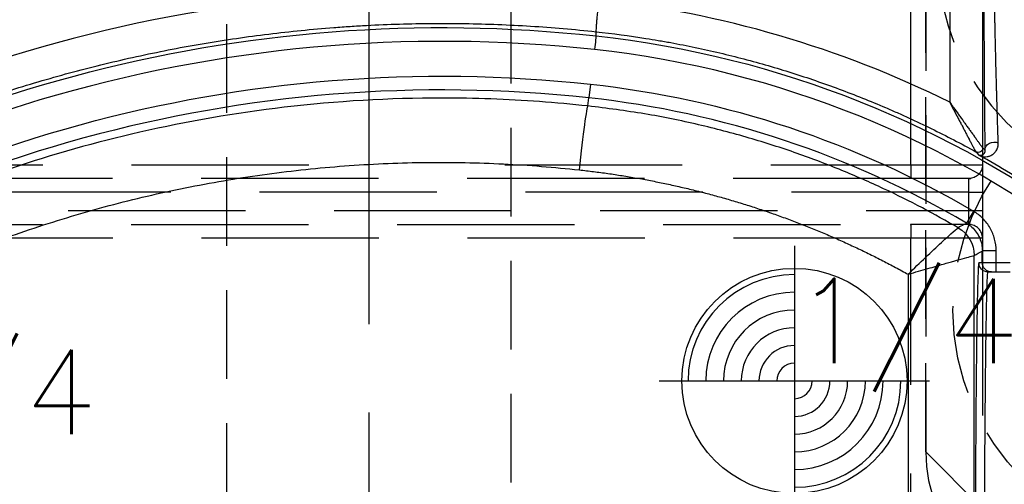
# Model space of a CAD drawing. Extents: x 2651 to 11825, y -3833 to 1075.
# Tile 317 of 656: x 4101 to 4129, y 471 to 484. Entities that reach past the tile are written whole.
import ezdxf

# ---------------------------------------------------------------- set-up
doc = ezdxf.new("R2010")
doc.units = 0
doc.header["$LTSCALE"] = 10
for name, pattern in [('CENTER', [2, 1.25, -0.25, 0.25, -0.25]), ('DASHED', [0.75, 0.5, -0.25]), ('HIDDEN', [0.375, 0.25, -0.125])]:
    doc.linetypes.add(name, pattern=pattern)
doc.layers.get('0').update_dxf_attribs({"linetype": 'CONTINUOUS'})
doc.layers.get('Defpoints').update_dxf_attribs({"linetype": 'CONTINUOUS'})
for name, color, linetype in [('1', 7, 'CONTINUOUS'), ('204', 7, 'CONTINUOUS'), ('COOL', 150, 'HIDDEN'), ('DIM', 3, 'CONTINUOUS'), ('LAYER_103', 7, 'CONTINUOUS'), ('PIN', 3, 'CONTINUOUS')]:
    doc.layers.add(name, color=color, linetype=linetype)
doc.styles.get("Standard").update_dxf_attribs({"font": 'romans.shx'})
doc.dimstyles.new('MM& INCH5', dxfattribs={"dimtxt": 5, "dimasz": 2.5, "dimexe": 1, "dimexo": 0.5, "dimtad": 0, "dimrnd": 1.38778e-17, "dimzin": 9, "dimdsep": 46, "dimtxsty": 'Standard', "dimblk": 'CLOSED', "dimcen": 0, "dimclrd": 3, "dimclre": 3, "dimclrt": 3, "dimazin": 2, "dimtfac": 0.75, "dimtofl": 0, "dimtmove": 0, "dimatfit": 3, "dimfxl": 0, "dimtolj": 1, "dimarcsym": 0})

# ---------------------------------------------------------------- blocks, each defined once
blk = doc.blocks.new('DSD')
at = {"layer": '1', "color": 6, "linetype": 'DASHED'}
for p, q in [((499.908, 511.092), (499.908, 526.896)), ((501.927, 526.896), (501.927, 511.092)), ((499.908, 511.092), (501.927, 511.092)), ((499.898, 510.703), (462.919, 510.703)), ((501.538, 510.703), (499.898, 510.703)), ((501.545, 510.315), (468.644, 510.315)), ((501.545, 509.797), (501.545, 510.315)), ((501.545, 510.315), (501.927, 510.315)), ((501.927, 510.315), (501.927, 509.797)), ((468.644, 509.797), (501.545, 509.797)), ((501.545, 509.797), (501.927, 509.797)), ((462.919, 509.408), (499.898, 509.408)), ((501.538, 509.408), (499.898, 509.408)), ((499.908, 459.883), (499.908, 509.019)), ((501.927, 509.019), (499.908, 509.019)), ((501.927, 509.019), (501.927, 460.933)), ((501.922, 508.326), (501.922, 508.663))]:
    blk.add_line(p, q, dxfattribs=at)
at = {"layer": '1', "color": 252, "linetype": 'Continuous'}
for p, q in [((501.935, 511.57), (501.935, 526.418)), ((501.004, 525.133), (501.004, 512.855)), ((490.87, 513.364), (490.828, 512.978)), ((490.803, 512.75), (490.828, 512.978)), ((501.675, 509.779), (501.477, 509.445)), ((501.923, 508.664), (501.923, 508.326)), ((502.312, 508.664), (501.923, 508.664)), ((502.312, 508.326), (502.312, 508.664)), ((501.692, 464.145), (501.692, 508.531)), ((501.923, 508.326), (501.825, 508.326)), ((502.312, 508.326), (501.923, 508.326)), ((502.711, 508.326), (502.312, 508.326)), ((502.312, 508.067), (502.312, 508.326)), ((499.831, 508.003), (499.831, 464.659))]:
    blk.add_line(p, q, dxfattribs=at)
at = {"layer": '1', "color": 7, "linetype": 'Continuous'}
for p, q in [((502.084, 508.067), (502.182, 508.067)), ((502.182, 508.067), (502.312, 508.067)), ((502.312, 508.067), (502.711, 508.067))]:
    blk.add_line(p, q, dxfattribs=at)
at = {"layer": '1', "color": 252, "linetype": 'Continuous', "extrusion": (0, 0, -1)}
for centre, radius, start, end in [((-486.693, 474.837), 40.124, 53.8028, 96.2068), ((-487.959, 486.516), 28.376, 96.2147, 157.8612), ((-486.693, 474.837), 38.753, 53.2604, 96.1879), ((-487.959, 486.516), 27.006, 96.1879, 120.5226)]:
    blk.add_arc(centre, radius, start, end, dxfattribs=at)
at = {"layer": '1', "color": 110, "linetype": 'Continuous'}
for centre, radius, start, end in [((486.693, 474.837), 39.735, 83.7932, 129.3821), ((487.959, 486.516), 27.988, 21.018, 83.7852)]:
    blk.add_arc(centre, radius, start, end, dxfattribs=at)
at = {"layer": '1', "color": 252, "linetype": 'Continuous'}
for centre, radius, start, end in [((486.693, 474.837), 38.365, 83.8121, 126.7396), ((487.959, 486.516), 26.617, 59.4774, 83.8121)]:
    blk.add_arc(centre, radius, start, end, dxfattribs=at)
at = {"layer": '1', "color": 7, "linetype": 'Continuous'}
blk.add_arc((487.959, 486.516), 28.454, 56.6874, 60.8315, dxfattribs=at)
at = {"layer": '1', "color": 6, "linetype": 'DASHED', "extrusion": (0, 0, -1)}
blk.add_arc((-501.538, 511.092), 0.389, 180, 270, dxfattribs=at)
at = {"layer": '1', "color": 6, "linetype": 'DASHED'}
blk.add_arc((501.538, 509.019), 0.389, 0, 90, dxfattribs=at)
at = {"layer": '1', "color": 252, "linetype": 'Continuous'}
for centre, major_axis, ratio, start_param, end_param in [((486.674, 474.837), (-41.149, 0), 1, 4.604494, 5.330589), ((464.37, 486.503), (-47.418, -0.042), 0.865972, 3.795115, 3.797219)]:
    blk.add_ellipse(centre, major_axis=major_axis, ratio=ratio, start_param=start_param, end_param=end_param, dxfattribs=at)
at = {"layer": '1', "color": 7, "linetype": 'Continuous'}
blk.add_ellipse((487.939, 486.516), major_axis=(-29.401, 0), ratio=1, start_param=4.251891, end_param=4.60449, dxfattribs=at)
at = {"layer": '1', "color": 252, "linetype": 'Continuous', "extrusion": (0, 0, -1)}
for centre, major_axis, ratio, start_param, end_param in [((490.608, 510.947), (0.196, 1.803), 0.026024, 4.709561, 6.274456), ((502.255, 511.501), (0.259, 0.004), 0.885838, 3.160401, 5.197109), ((501.805, 511.57), (-0.072, -0.108), 0.998651, 4.124129, 6.199042), ((501.805, 511.57), (0.0968, 0.0861), 0.999914, 0.727159, 2.802769), ((500.785, 508.531), (-0.452, 0.786), 0.999949, 1.049185, 2.092408), ((500.785, 508.531), (-0.106, -0.901), 0.999761, 3.551938, 4.595151), ((502.084, 508.326), (0, -0.259), 0.999962, 0, 1.570796), ((502.182, 508.326), (0, 0.259), 0.999962, 3.141593, 4.712389)]:
    blk.add_ellipse(centre, major_axis=major_axis, ratio=ratio, start_param=start_param, end_param=end_param, dxfattribs=at)
at = {"layer": '1', "color": 252, "linetype": 'Continuous'}
for points, knots in [([(501.961, 518.374), (501.961, 518.2), (501.961, 518.025), (501.961, 517.764), (501.961, 517.634), (501.962, 517.504), (501.962, 517.417), (501.962, 517.373), (501.962, 517.157), (501.962, 516.815), (501.963, 516.31), (501.965, 515.813), (501.966, 515.489), (501.967, 515.247), (501.967, 515.127), (501.967, 515.008), (501.968, 514.948), (501.968, 514.928), (501.968, 514.889), (501.969, 514.712), (501.97, 514.384), (501.973, 513.941), (501.974, 513.658), (501.976, 513.382), (501.977, 513.247), (501.978, 513.082), (501.978, 513.049), (501.979, 512.984), (501.979, 512.952), (501.98, 512.856), (501.981, 512.794), (501.982, 512.609), (501.984, 512.373), (501.987, 512.158), (501.989, 511.952), (501.99, 511.854), (501.993, 511.67), (501.994, 511.583), (501.996, 511.501)], [0, 0, 0, 0, 0.0625, 0.0625, 0.09375, 0.109375, 0.109375, 0.125, 0.125, 0.1875, 0.25, 0.3125, 0.375, 0.375, 0.40625, 0.421875, 0.421875, 0.429688, 0.429688, 0.4375, 0.5, 0.5625, 0.625, 0.625, 0.6875, 0.6875, 0.703125, 0.703125, 0.71875, 0.71875, 0.75, 0.75, 0.8125, 0.875, 0.875, 0.9375, 0.9375, 1, 1, 1, 1]), ([(491.031, 514.727), (491.03, 514.723), (491.026, 514.683), (491.011, 514.54), (491, 514.44), (490.989, 514.339)], [0, 0, 0, 0, 0.5, 0.5, 1, 1, 1, 1]), ([(490.803, 512.75), (490.348, 512.794), (489.437, 512.884), (488.065, 512.955), (485.663, 513), (482.338, 512.805), (478.26, 512.101), (474.598, 511.067), (471.361, 509.812), (468.547, 508.425), (466.128, 507.004), (464.694, 505.986), (464.023, 505.509)], [0, 0, 0, 0, 0.048366, 0.096732, 0.145099, 0.302324, 0.447855, 0.58169, 0.703824, 0.814256, 0.912982, 1, 1, 1, 1]), ([(501.241, 509.314), (500.906, 509.504), (500.217, 509.894), (499.122, 510.434), (497.945, 510.951), (496.682, 511.431), (495.333, 511.865), (493.899, 512.239), (492.382, 512.55), (491.337, 512.682), (490.803, 512.75)], [0, 0, 0, 0, 0.104323, 0.214554, 0.330692, 0.452738, 0.580692, 0.714553, 0.854323, 1, 1, 1, 1]), ([(502.312, 508.664), (502.312, 508.777), (502.297, 508.887), (502.24, 509.103), (502.197, 509.209), (502.086, 509.403), (502.017, 509.494), (501.86, 509.653), (501.772, 509.722), (501.675, 509.779)], [0, 0, 0, 0, 0.25, 0.25, 0.5, 0.5, 0.75, 0.75, 1, 1, 1, 1]), ([(501.477, 509.445), (501.473, 509.442), (501.469, 509.44), (501.443, 509.426), (501.422, 509.414), (501.347, 509.373), (501.294, 509.344), (501.241, 509.314)], [0, 0, 0, 0, 0.053761, 0.053761, 0.326804, 0.326804, 1, 1, 1, 1]), ([(501.477, 509.445), (501.528, 509.41), (501.632, 509.341), (501.758, 509.197), (501.853, 509.031), (501.912, 508.85), (501.92, 508.725), (501.923, 508.664)], [0, 0, 0, 0, 0.195653, 0.397798, 0.602202, 0.804347, 1, 1, 1, 1]), ([(499.831, 508.003), (500.161, 508.329), (500.499, 508.651), (501.039, 509.15), (501.229, 509.316), (501.241, 509.314)], [0, 0, 0, 0, 0.5, 0.5, 1, 1, 1, 1]), ([(499.831, 508.003), (499.929, 508.032), (500.117, 508.087), (500.382, 508.163), (500.614, 508.229), (500.812, 508.287), (500.977, 508.335), (501.194, 508.397), (501.436, 508.463), (501.643, 508.517), (501.675, 508.526), (501.691, 508.531)], [0, 0, 0, 0, 0.105119, 0.201549, 0.289295, 0.368365, 0.43877, 0.50053, 0.668056, 0.834313, 1, 1, 1, 1]), ([(501.969, 495.113), (501.969, 495.394), (501.969, 495.967), (501.97, 496.839), (501.972, 497.737), (501.975, 498.655), (501.978, 499.586), (501.982, 500.522), (501.986, 501.455), (501.992, 502.375), (501.998, 503.272), (502.005, 504.132), (502.012, 504.945), (502.02, 505.695), (502.029, 506.369), (502.039, 506.953), (502.049, 507.432), (502.06, 507.789), (502.072, 508.022), (502.08, 508.052), (502.084, 508.067)], [0, 0, 0, 0, 0.041403, 0.084471, 0.129205, 0.175604, 0.223668, 0.273397, 0.324791, 0.377851, 0.432575, 0.488964, 0.547018, 0.606736, 0.668119, 0.731167, 0.795879, 0.862255, 0.930296, 1, 1, 1, 1])]:
    blk.add_open_spline(points, degree=3, knots=knots, dxfattribs=at)
at = {"layer": '1', "color": 7, "linetype": 'Continuous'}
for points, knots in [([(502.372, 511.706), (502.369, 511.786), (502.366, 511.871), (502.36, 512.051), (502.357, 512.146), (502.35, 512.347), (502.344, 512.557), (502.337, 512.787), (502.332, 512.966), (502.33, 513.027), (502.328, 513.105), (502.327, 513.12), (502.327, 513.152), (502.325, 513.199), (502.321, 513.374), (502.316, 513.538), (502.309, 513.806), (502.303, 514.081), (502.292, 514.511), (502.286, 514.81), (502.282, 514.981), (502.282, 515), (502.281, 515.038), (502.28, 515.058), (502.279, 515.115), (502.277, 515.231), (502.274, 515.347), (502.269, 515.581), (502.263, 515.896), (502.254, 516.376), (502.245, 516.865), (502.239, 517.196), (502.235, 517.405), (502.235, 517.447), (502.233, 517.531), (502.231, 517.657), (502.229, 517.826), (502.227, 517.952), (502.225, 518.037), (502.225, 518.079), (502.223, 518.205), (502.221, 518.29), (502.22, 518.374)], [0, 0, 0, 0, 0.0625, 0.0625, 0.125, 0.125, 0.1875, 0.25, 0.25, 0.28125, 0.28125, 0.289063, 0.289063, 0.296875, 0.3125, 0.375, 0.375, 0.4375, 0.5, 0.5625, 0.5625, 0.570313, 0.570313, 0.578125, 0.578125, 0.59375, 0.625, 0.625, 0.6875, 0.75, 0.8125, 0.875, 0.875, 0.890625, 0.890625, 0.90625, 0.9375, 0.953125, 0.953125, 0.96875, 0.96875, 1, 1, 1, 1]), ([(463.127, 507.454), (463.378, 507.635), (463.757, 507.902), (464.204, 508.206), (464.397, 508.335), (464.526, 508.42), (464.591, 508.463), (465.173, 508.844), (466.221, 509.496), (467.834, 510.4), (468.936, 510.952), (469.772, 511.348), (470.193, 511.541), (470.688, 511.758), (470.901, 511.849), (471.044, 511.909), (471.115, 511.939), (471.757, 512.208), (472.904, 512.656), (474.644, 513.246), (476.404, 513.754), (478.183, 514.182), (479.981, 514.528), (481.797, 514.793), (483.021, 514.915), (483.791, 514.974), (483.945, 514.985), (484.176, 515), (484.253, 515.005), (484.408, 515.014), (484.793, 515.035), (485.179, 515.051), (486.104, 515.079), (487.337, 515.088), (489.185, 515.016), (490.416, 514.911), (491.031, 514.845)], [0, 0, 0, 0, 0.03125, 0.046875, 0.054688, 0.054688, 0.0625, 0.0625, 0.125, 0.1875, 0.25, 0.25, 0.28125, 0.296875, 0.304688, 0.304688, 0.3125, 0.3125, 0.375, 0.4375, 0.5, 0.5625, 0.625, 0.6875, 0.75, 0.75, 0.765625, 0.765625, 0.773438, 0.773438, 0.78125, 0.8125, 0.8125, 0.875, 0.9375, 1, 1, 1, 1]), ([(491.031, 514.845), (491.501, 514.794), (491.969, 514.731), (492.553, 514.638), (492.67, 514.619), (492.844, 514.589), (492.903, 514.579), (493.019, 514.558), (493.31, 514.506), (493.599, 514.448), (494.29, 514.303), (495.205, 514.087), (496.557, 513.695), (497.888, 513.238), (498.762, 512.889), (499.304, 512.656), (499.466, 512.585), (499.628, 512.513), (499.736, 512.464), (499.79, 512.44), (500.058, 512.317), (500.272, 512.216), (500.909, 511.904), (501.328, 511.686), (501.742, 511.457)], [0, 0, 0, 0, 0.125, 0.125, 0.15625, 0.15625, 0.171875, 0.171875, 0.1875, 0.25, 0.25, 0.375, 0.5, 0.625, 0.75, 0.75, 0.78125, 0.796875, 0.796875, 0.8125, 0.8125, 0.875, 0.875, 1, 1, 1, 1]), ([(501.004, 512.855), (501.014, 512.836), (501.023, 512.818), (501.042, 512.782), (501.052, 512.764), (501.081, 512.709), (501.118, 512.637), (501.175, 512.529), (501.231, 512.423), (501.277, 512.334), (501.309, 512.272), (501.323, 512.246), (501.332, 512.229), (501.336, 512.22), (501.359, 512.176), (501.377, 512.142), (501.412, 512.074), (501.43, 512.04), (501.464, 511.974), (501.481, 511.941), (501.515, 511.877), (501.535, 511.838), (501.555, 511.8), (501.563, 511.785), (501.567, 511.777), (501.579, 511.755), (501.587, 511.74), (501.609, 511.697), (501.624, 511.67), (501.644, 511.631), (501.654, 511.612), (501.665, 511.592), (501.67, 511.583), (501.673, 511.578), (501.675, 511.574), (501.682, 511.561), (501.693, 511.54), (501.708, 511.512), (501.717, 511.497), (501.722, 511.488), (501.725, 511.484), (501.728, 511.478), (501.731, 511.474), (501.733, 511.47), (501.734, 511.465), (501.745, 511.454), (501.741, 511.458)], [0, 0, 0, 0, 0.03125, 0.03125, 0.0625, 0.0625, 0.125, 0.1875, 0.25, 0.3125, 0.34375, 0.359375, 0.359375, 0.375, 0.375, 0.4375, 0.4375, 0.5, 0.5, 0.5625, 0.5625, 0.625, 0.640625, 0.640625, 0.65625, 0.65625, 0.6875, 0.6875, 0.75, 0.75, 0.78125, 0.796875, 0.804687, 0.804687, 0.8125, 0.8125, 0.84375, 0.875, 0.90625, 0.90625, 0.921875, 0.921875, 0.9375, 0.9375, 0.96875, 1, 1, 1, 1]), ([(501.004, 512.855), (501.028, 512.821), (501.052, 512.788), (501.088, 512.738), (501.1, 512.722), (501.124, 512.688), (501.136, 512.672), (501.172, 512.622), (501.219, 512.556), (501.29, 512.458), (501.348, 512.377), (501.389, 512.321), (501.406, 512.296), (501.418, 512.28), (501.424, 512.272), (501.452, 512.232), (501.475, 512.201), (501.52, 512.138), (501.542, 512.107), (501.585, 512.046), (501.607, 512.017), (501.649, 511.958), (501.675, 511.922), (501.7, 511.886), (501.71, 511.872), (501.715, 511.866), (501.73, 511.845), (501.74, 511.831), (501.768, 511.792), (501.786, 511.767), (501.812, 511.731), (501.825, 511.714), (501.837, 511.697), (501.845, 511.687), (501.848, 511.681), (501.86, 511.666), (501.874, 511.647), (501.893, 511.622), (501.903, 511.608), (501.91, 511.599), (501.913, 511.595), (501.917, 511.589), (501.92, 511.586), (501.924, 511.582), (501.926, 511.578), (501.937, 511.568), (501.932, 511.571)], [0, 0, 0, 0, 0.0625, 0.0625, 0.09375, 0.09375, 0.125, 0.125, 0.1875, 0.25, 0.3125, 0.34375, 0.359375, 0.359375, 0.375, 0.375, 0.4375, 0.4375, 0.5, 0.5, 0.5625, 0.5625, 0.625, 0.640625, 0.640625, 0.65625, 0.65625, 0.6875, 0.6875, 0.75, 0.75, 0.78125, 0.796875, 0.796875, 0.8125, 0.8125, 0.84375, 0.875, 0.90625, 0.90625, 0.921875, 0.921875, 0.9375, 0.9375, 0.96875, 1, 1, 1, 1]), ([(501.827, 511.361), (501.847, 511.351), (501.869, 511.342), (501.888, 511.335), (501.926, 511.324), (501.953, 511.32), (502.007, 511.317), (502.035, 511.318), (502.09, 511.327), (502.118, 511.335), (502.159, 511.352), (502.173, 511.359), (502.193, 511.371), (502.2, 511.375), (502.213, 511.383), (502.22, 511.388), (502.239, 511.403), (502.251, 511.413), (502.275, 511.437), (502.287, 511.45), (502.308, 511.479), (502.318, 511.495), (502.336, 511.528), (502.344, 511.547), (502.355, 511.576), (502.358, 511.587), (502.362, 511.603), (502.363, 511.608), (502.366, 511.62), (502.367, 511.625), (502.369, 511.643), (502.371, 511.655), (502.372, 511.68), (502.373, 511.693), (502.372, 511.706)], [0, 0, 0, 0, 0.0625, 0.125, 0.125, 0.25, 0.25, 0.375, 0.375, 0.5, 0.5, 0.5625, 0.5625, 0.59375, 0.59375, 0.625, 0.625, 0.6875, 0.6875, 0.75, 0.75, 0.8125, 0.8125, 0.875, 0.875, 0.90625, 0.90625, 0.921875, 0.921875, 0.9375, 0.9375, 0.96875, 0.96875, 1, 1, 1, 1]), ([(501.996, 511.501), (501.996, 511.496), (501.996, 511.487), (501.995, 511.478), (501.994, 511.469), (501.993, 511.465), (501.991, 511.457), (501.988, 511.446), (501.984, 511.436), (501.979, 511.423), (501.975, 511.418), (501.965, 511.402), (501.957, 511.393), (501.945, 511.382), (501.941, 511.378), (501.933, 511.372), (501.92, 511.364), (501.907, 511.359), (501.89, 511.354), (501.881, 511.353), (501.865, 511.352), (501.857, 511.353), (501.847, 511.354), (501.842, 511.356), (501.838, 511.357), (501.834, 511.359), (501.829, 511.36), (501.825, 511.362)], [0, 0, 0, 0, 0.03125, 0.0625, 0.0625, 0.09375, 0.09375, 0.125, 0.1875, 0.1875, 0.25, 0.25, 0.375, 0.375, 0.4375, 0.4375, 0.5, 0.625, 0.625, 0.75, 0.75, 0.875, 0.875, 0.9375, 0.96875, 0.96875, 1, 1, 1, 1])]:
    blk.add_open_spline(points, degree=3, knots=knots, dxfattribs=at)
at = {"layer": '1', "color": 252, "linetype": 'Continuous'}
for points, weights, degree in [([(491.105, 515.746), (491.008, 514.851), (491.031, 514.845)], [1, 0.709642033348, 1], 2), ([(465.739, 504.545), (473.041, 509.681), (481.685, 511.911), (490.56, 510.947)], [1, 0.957116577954, 0.957116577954, 1], 3), ([(490.56, 510.947), (493.826, 510.592), (496.958, 509.597), (499.831, 508.003)], [1, 0.98681524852, 0.98681524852, 1], 3), ([(501.825, 508.326), (501.757, 508.326), (501.71, 502.853), (501.71, 495.113)], [1, 0.804737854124, 0.804737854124, 1], 3)]:
    blk.add_rational_spline(points, weights, degree=degree, dxfattribs=at)
for points in [[(491.031, 514.725), (491.031, 514.765), (491.031, 514.805), (491.031, 514.845)], [(501.743, 511.457), (501.771, 511.425), (501.799, 511.393), (501.827, 511.361)], [(501.692, 508.531), (501.769, 508.575), (501.846, 508.619), (501.923, 508.664)]]:
    blk.add_open_spline(points, degree=3, dxfattribs=at)
at = {"layer": '1', "color": 7, "linetype": 'Continuous'}
for points in [[(501.742, 511.457), (501.742, 511.457), (501.743, 511.457), (501.743, 511.457)], [(501.241, 509.314), (501.241, 509.314), (501.241, 509.314), (501.241, 509.314)], [(501.691, 508.531), (501.691, 508.531), (501.691, 508.531), (501.692, 508.531)]]:
    blk.add_open_spline(points, degree=3, dxfattribs=at)
at = {"layer": '1', "color": 6, "linetype": 'DASHED'}
for points in [[(462.929, 511.092), (484.594, 511.092)], [(488.461, 511.092), (499.908, 511.092)], [(501.539, 510.696), (501.609, 510.71)], [(501.609, 509.401), (501.539, 509.416)], [(499.908, 509.019), (462.929, 509.019)]]:
    blk.add_open_spline(points, degree=1, dxfattribs=at)
for points, knots in [([(499.908, 511.092), (499.908, 510.99), (499.907, 510.889), (499.904, 510.745), (499.902, 510.702), (499.897, 510.703)], [0, 0, 0, 0, 0.5, 0.5, 1, 1, 1, 1]), ([(501.545, 510.315), (501.543, 510.416), (501.541, 510.518), (501.539, 510.661), (501.542, 510.706), (501.536, 510.703)], [0, 0, 0, 0, 0.5, 0.5, 1, 1, 1, 1]), ([(501.538, 509.408), (501.539, 509.413), (501.54, 509.424), (501.542, 509.498), (501.544, 509.593), (501.545, 509.696), (501.545, 509.764), (501.545, 509.797)], [0, 0, 0, 0, 0.240928, 0.461441, 0.661485, 0.841017, 1, 1, 1, 1]), ([(499.897, 509.408), (499.902, 509.409), (499.904, 509.366), (499.907, 509.222), (499.908, 509.121), (499.908, 509.019)], [0, 0, 0, 0, 0.5, 0.5, 1, 1, 1, 1])]:
    blk.add_open_spline(points, degree=3, knots=knots, dxfattribs=at)
for points in [[(501.927, 511.094), (501.927, 511.09), (501.927, 510.77), (501.927, 510.315)], [(501.927, 509.797), (501.927, 509.341), (501.927, 509.015), (501.927, 509.022)]]:
    blk.add_rational_spline(points, [1, 0.804737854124, 0.804737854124, 1], degree=3, dxfattribs=at)
blk = doc.blocks.new('*D109')
at = {"layer": 'Defpoints', "color": 0}
for p in [(4086.684, 927.642), (4086.684, 894.882), (4171.684, 387.642)]:
    blk.add_point(p, dxfattribs=at)
at = {"layer": 'DIM', "color": 3, "lineweight": -2}
blk.add_line((4086.684, 895.382), (4086.684, 927.642), dxfattribs=at)
at = {"layer": 'DIM', "color": 3, "insert": (4086.684, 948.624), "char_height": 5, "attachment_point": 5, "rotation": 90}
blk.add_mtext('\\A1;85 [3.346]', dxfattribs=at)
blk = doc.blocks.new('_Closed')
at = {"color": 0, "linetype": 'ByBlock', "lineweight": -2}
for p, q in [((-1, 0.167), (0, 0)), ((-1, 0.167), (-1, -0.167)), ((0, 0), (-1, -0.167)), ((0, 0), (-1, 0))]:
    blk.add_line(p, q, dxfattribs=at)
blk = doc.blocks.new('*D110')
at = {"layer": 'Defpoints', "color": 0}
for p in [(4064.684, 927.642), (4064.684, 906.842), (4171.684, 387.642)]:
    blk.add_point(p, dxfattribs=at)
at = {"layer": 'DIM', "color": 3, "lineweight": -2}
blk.add_line((4064.684, 907.342), (4064.684, 927.642), dxfattribs=at)
at = {"layer": 'DIM', "color": 3, "insert": (4064.684, 950.648), "char_height": 5, "attachment_point": 5, "rotation": 90}
blk.add_mtext('\\A1;107 [4.213]', dxfattribs=at)
blk = doc.blocks.new('*D111')
at = {"layer": 'Defpoints', "color": 0}
for p in [(4051.684, 927.642), (4051.684, 912.642), (4171.684, 387.642)]:
    blk.add_point(p, dxfattribs=at)
at = {"layer": 'DIM', "color": 3, "lineweight": -2}
blk.add_line((4051.684, 913.142), (4051.684, 927.642), dxfattribs=at)
at = {"layer": 'DIM', "color": 3, "insert": (4051.684, 950.648), "char_height": 5, "attachment_point": 5, "rotation": 90}
blk.add_mtext('\\A1;120 [4.724]', dxfattribs=at)
blk = doc.blocks.new('*D112')
at = {"layer": 'Defpoints', "color": 0}
for p in [(3974.684, 927.642), (3974.684, 892.822), (4171.684, 387.642)]:
    blk.add_point(p, dxfattribs=at)
at = {"layer": 'DIM', "color": 3, "lineweight": -2}
blk.add_line((3974.684, 893.322), (3974.684, 927.642), dxfattribs=at)
at = {"layer": 'DIM', "color": 3, "insert": (3974.684, 950.648), "char_height": 5, "attachment_point": 5, "rotation": 90}
blk.add_mtext('\\A1;197 [7.756]', dxfattribs=at)
blk = doc.blocks.new('*D113')
at = {"layer": 'Defpoints', "color": 0}
for p in [(3966.684, 927.642), (3971.684, 807.17), (4171.684, 387.642)]:
    blk.add_point(p, dxfattribs=at)
at = {"layer": 'DIM', "color": 3, "lineweight": -2}
for p, q in [((3966.684, 922.642), (3966.684, 927.642)), ((3971.684, 917.642), (3966.684, 922.642)), ((3971.684, 807.67), (3971.684, 917.642))]:
    blk.add_line(p, q, dxfattribs=at)
at = {"layer": 'DIM', "color": 3, "insert": (3966.684, 951.005), "char_height": 5, "attachment_point": 5, "rotation": 90}
blk.add_mtext('\\A1;200 [7.874]', dxfattribs=at)
blk = doc.blocks.new('*D114')
at = {"layer": 'Defpoints', "color": 0}
for p in [(3931.684, 927.642), (3931.684, 912.642), (4171.684, 387.642)]:
    blk.add_point(p, dxfattribs=at)
at = {"layer": 'DIM', "color": 3, "lineweight": -2}
blk.add_line((3931.684, 913.142), (3931.684, 927.642), dxfattribs=at)
at = {"layer": 'DIM', "color": 3, "insert": (3931.684, 951.005), "char_height": 5, "attachment_point": 5, "rotation": 90}
blk.add_mtext('\\A1;240 [9.449]', dxfattribs=at)
blk = doc.blocks.new('*D115')
at = {"layer": 'Defpoints', "color": 0}
for p in [(3896.684, 927.642), (3896.684, 910.642), (4171.684, 387.642)]:
    blk.add_point(p, dxfattribs=at)
at = {"layer": 'DIM', "color": 3, "lineweight": -2}
blk.add_line((3896.684, 911.142), (3896.684, 927.642), dxfattribs=at)
at = {"layer": 'DIM', "color": 3, "insert": (3896.684, 953.386), "char_height": 5, "attachment_point": 5, "rotation": 90}
blk.add_mtext('\\A1;275 [10.827]', dxfattribs=at)
blk = doc.blocks.new('*D122')
at = {"layer": 'Defpoints', "color": 0}
for p in [(3881.004, 912.642), (3898.684, 912.642), (4171.684, 387.642)]:
    blk.add_point(p, dxfattribs=at)
at = {"layer": 'DIM', "color": 3, "lineweight": -2}
blk.add_line((3898.184, 912.642), (3881.004, 912.642), dxfattribs=at)
at = {"layer": 'DIM', "color": 3, "insert": (3855.26, 912.642), "char_height": 5, "attachment_point": 5}
blk.add_mtext('\\A1;525 [20.669]', dxfattribs=at)
blk = doc.blocks.new('*D123')
at = {"layer": 'Defpoints', "color": 0}
for p in [(3857.842, 862.642), (3869.984, 862.642), (4171.684, 387.642)]:
    blk.add_point(p, dxfattribs=at)
at = {"layer": 'DIM', "color": 3, "lineweight": -2}
blk.add_line((3869.484, 862.642), (3857.842, 862.642), dxfattribs=at)
at = {"layer": 'DIM', "color": 3, "insert": (3832.098, 862.642), "char_height": 5, "attachment_point": 5}
blk.add_mtext('\\A1;475 [18.701]', dxfattribs=at)
blk = doc.blocks.new('*D124')
at = {"layer": 'Defpoints', "color": 0}
for p in [(3941.504, 859.642), (3857.842, 854.642), (4171.684, 387.642)]:
    blk.add_point(p, dxfattribs=at)
at = {"layer": 'DIM', "color": 3, "lineweight": -2}
for p, q in [((3867.842, 859.642), (3862.842, 854.642)), ((3941.004, 859.642), (3867.842, 859.642)), ((3862.842, 854.642), (3857.842, 854.642))]:
    blk.add_line(p, q, dxfattribs=at)
at = {"layer": 'DIM', "color": 3, "insert": (3832.098, 854.642), "char_height": 5, "attachment_point": 5}
blk.add_mtext('\\A1;472 [18.583]', dxfattribs=at)
blk = doc.blocks.new('*D125')
at = {"layer": 'Defpoints', "color": 0}
for p in [(3870.047, 797.642), (3962.156, 797.642), (4171.684, 387.642)]:
    blk.add_point(p, dxfattribs=at)
at = {"layer": 'DIM', "color": 3, "lineweight": -2}
blk.add_line((3961.656, 797.642), (3870.047, 797.642), dxfattribs=at)
at = {"layer": 'DIM', "color": 3, "insert": (3844.303, 797.642), "char_height": 5, "attachment_point": 5}
blk.add_mtext('\\A1;410 [16.142]', dxfattribs=at)
blk = doc.blocks.new('*D126')
at = {"layer": 'Defpoints', "color": 0}
for p in [(3870.047, 832.642), (4069.264, 832.642), (4171.684, 387.642)]:
    blk.add_point(p, dxfattribs=at)
at = {"layer": 'DIM', "color": 3, "lineweight": -2}
blk.add_line((4068.764, 832.642), (3870.047, 832.642), dxfattribs=at)
at = {"layer": 'DIM', "color": 3, "insert": (3846.684, 832.642), "char_height": 5, "attachment_point": 5}
blk.add_mtext('\\A1;445 [17.52]', dxfattribs=at)
blk = doc.blocks.new('*D127')
at = {"layer": 'Defpoints', "color": 0}
for p in [(3857.842, 879.642), (4071.444, 879.642), (4171.684, 387.642)]:
    blk.add_point(p, dxfattribs=at)
at = {"layer": 'DIM', "color": 3, "lineweight": -2}
blk.add_line((4070.944, 879.642), (3857.842, 879.642), dxfattribs=at)
at = {"layer": 'DIM', "color": 3, "insert": (3834.479, 879.642), "char_height": 5, "attachment_point": 5}
blk.add_mtext('\\A1;492 [19.37]', dxfattribs=at)
blk = doc.blocks.new('*D128')
at = {"layer": 'Defpoints', "color": 0}
for p in [(3857.842, 899.642), (4057.484, 899.642), (4171.684, 387.642)]:
    blk.add_point(p, dxfattribs=at)
at = {"layer": 'DIM', "color": 3, "lineweight": -2}
blk.add_line((4056.984, 899.642), (3857.842, 899.642), dxfattribs=at)
at = {"layer": 'DIM', "color": 3, "insert": (3832.098, 899.642), "char_height": 5, "attachment_point": 5}
blk.add_mtext('\\A1;512 [20.157]', dxfattribs=at)
blk = doc.blocks.new('*D129')
at = {"layer": 'Defpoints', "color": 0}
for p in [(3870.047, 743.242), (4076.434, 743.242), (4171.684, 387.642)]:
    blk.add_point(p, dxfattribs=at)
at = {"layer": 'DIM', "color": 3, "lineweight": -2}
blk.add_line((4075.934, 743.242), (3870.047, 743.242), dxfattribs=at)
at = {"layer": 'DIM', "color": 3, "insert": (3849.065, 743.242), "char_height": 5, "attachment_point": 5}
blk.add_mtext('\\A1;355.6 [14]', dxfattribs=at)
blk = doc.blocks.new('*D130')
at = {"layer": 'Defpoints', "color": 0}
for p in [(3870.047, 762.642), (3896.684, 762.642), (4171.684, 387.642)]:
    blk.add_point(p, dxfattribs=at)
at = {"layer": 'DIM', "color": 3, "lineweight": -2}
blk.add_line((3896.184, 762.642), (3870.047, 762.642), dxfattribs=at)
at = {"layer": 'DIM', "color": 3, "insert": (3844.303, 762.642), "char_height": 5, "attachment_point": 5}
blk.add_mtext('\\A1;375 [14.764]', dxfattribs=at)
blk = doc.blocks.new('*D131')
at = {"layer": 'Defpoints', "color": 0}
for p in [(3870.047, 719.642), (3896.684, 719.642), (4171.684, 387.642)]:
    blk.add_point(p, dxfattribs=at)
at = {"layer": 'DIM', "color": 3, "lineweight": -2}
blk.add_line((3896.184, 719.642), (3870.047, 719.642), dxfattribs=at)
at = {"layer": 'DIM', "color": 3, "insert": (3844.303, 719.642), "char_height": 5, "attachment_point": 5}
blk.add_mtext('\\A1;332 [13.071]', dxfattribs=at)
blk = doc.blocks.new('*D132')
at = {"layer": 'Defpoints', "color": 0}
for p in [(3870.047, 592.642), (3897.724, 592.642), (4171.684, 387.642)]:
    blk.add_point(p, dxfattribs=at)
at = {"layer": 'DIM', "color": 3, "lineweight": -2}
blk.add_line((3897.224, 592.642), (3870.047, 592.642), dxfattribs=at)
at = {"layer": 'DIM', "color": 3, "insert": (3846.684, 592.642), "char_height": 5, "attachment_point": 5}
blk.add_mtext('\\A1;205 [8.071]', dxfattribs=at)
blk = doc.blocks.new('*D133')
at = {"layer": 'Defpoints', "color": 0}
for p in [(4098.024, 590.842), (3870.047, 584.642), (4171.684, 387.642)]:
    blk.add_point(p, dxfattribs=at)
at = {"layer": 'DIM', "color": 3, "lineweight": -2}
for p, q in [((3880.047, 590.842), (3875.047, 584.642)), ((4097.524, 590.842), (3880.047, 590.842)), ((3875.047, 584.642), (3870.047, 584.642))]:
    blk.add_line(p, q, dxfattribs=at)
at = {"layer": 'DIM', "color": 3, "insert": (3851.446, 584.642), "char_height": 5, "attachment_point": 5}
blk.add_mtext('\\A1;203.2 [8]', dxfattribs=at)
blk = doc.blocks.new('*D134')
at = {"layer": 'Defpoints', "color": 0}
for p in [(3870.047, 612.642), (3896.684, 612.642), (4171.684, 387.642)]:
    blk.add_point(p, dxfattribs=at)
at = {"layer": 'DIM', "color": 3, "lineweight": -2}
blk.add_line((3896.184, 612.642), (3870.047, 612.642), dxfattribs=at)
at = {"layer": 'DIM', "color": 3, "insert": (3846.684, 612.642), "char_height": 5, "attachment_point": 5}
blk.add_mtext('\\A1;225 [8.858]', dxfattribs=at)
blk = doc.blocks.new('*D135')
at = {"layer": 'Defpoints', "color": 0}
for p in [(3870.047, 655.642), (3896.684, 655.642), (4171.684, 387.642)]:
    blk.add_point(p, dxfattribs=at)
at = {"layer": 'DIM', "color": 3, "lineweight": -2}
blk.add_line((3896.184, 655.642), (3870.047, 655.642), dxfattribs=at)
at = {"layer": 'DIM', "color": 3, "insert": (3844.303, 655.642), "char_height": 5, "attachment_point": 5}
blk.add_mtext('\\A1;268 [10.551]', dxfattribs=at)
blk = doc.blocks.new('*D136')
at = {"layer": 'Defpoints', "color": 0}
for p in [(3870.047, 562.642), (3896.684, 562.642), (4171.684, 387.642)]:
    blk.add_point(p, dxfattribs=at)
at = {"layer": 'DIM', "color": 3, "lineweight": -2}
blk.add_line((3896.184, 562.642), (3870.047, 562.642), dxfattribs=at)
at = {"layer": 'DIM', "color": 3, "insert": (3849.422, 562.642), "char_height": 5, "attachment_point": 5}
blk.add_mtext('\\A1;175 [6.89]', dxfattribs=at)
blk = doc.blocks.new('*D137')
at = {"layer": 'Defpoints', "color": 0}
for p in [(3870.047, 519.642), (3896.684, 519.642), (4171.684, 387.642)]:
    blk.add_point(p, dxfattribs=at)
at = {"layer": 'DIM', "color": 3, "lineweight": -2}
blk.add_line((3896.184, 519.642), (3870.047, 519.642), dxfattribs=at)
at = {"layer": 'DIM', "color": 3, "insert": (3847.041, 519.642), "char_height": 5, "attachment_point": 5}
blk.add_mtext('\\A1;132 [5.197]', dxfattribs=at)
blk = doc.blocks.new('*D156')
at = {"layer": 'Defpoints', "color": 0}
for p in [(4095.484, 927.642), (4095.484, 766.102), (4171.684, 387.642)]:
    blk.add_point(p, dxfattribs=at)
at = {"layer": 'DIM', "color": 3, "lineweight": -2}
blk.add_line((4095.484, 766.602), (4095.484, 927.642), dxfattribs=at)
at = {"layer": 'DIM', "color": 3, "insert": (4095.484, 943.862), "char_height": 5, "attachment_point": 5, "rotation": 90}
blk.add_mtext('\\A1;76.2 [3]', dxfattribs=at)
blk = doc.blocks.new('*D157')
at = {"layer": 'Defpoints', "color": 0}
for p in [(4103.484, 927.642), (4096.684, 860.062), (4171.684, 387.642)]:
    blk.add_point(p, dxfattribs=at)
at = {"layer": 'DIM', "color": 3, "lineweight": -2}
for p, q in [((4103.484, 922.642), (4103.484, 927.642)), ((4096.684, 917.642), (4103.484, 922.642)), ((4096.684, 860.562), (4096.684, 917.642))]:
    blk.add_line(p, q, dxfattribs=at)
at = {"layer": 'DIM', "color": 3, "insert": (4103.484, 948.624), "char_height": 5, "attachment_point": 5, "rotation": 90}
blk.add_mtext('\\A1;75 [2.953]', dxfattribs=at)
blk = doc.blocks.new('A$C257357D5')
at = {"layer": 'COOL', "color": 1, "linetype": 'CENTER'}
blk.add_line((-61, 60.106), (-61, -35), dxfattribs=at)
at = {"layer": 'COOL'}
blk.add_lwpolyline([(-57, 49.388), (-57, -32.691), (-61, -35), (-65, -32.691), (-65, 49.388)], dxfattribs=at)
blk = doc.blocks.new('*U6', base_point=(965.4695, 1808.9548))
blk.add_circle((965.4695, 1808.9548), 0.5)
for radius, start, end in [(0.4724, 90, 180), (0.3937, 90, 180), (0.315, 90, 180), (0.2362, 90, 180), (0.1575, 90, 180), (0.0787, 90, 180), (0.0787, 270, 0), (0.1575, 270, 0), (0.2362, 270, 0), (0.315, 270, 0), (0.3937, 270, 0), (0.4724, 270, 0)]:
    blk.add_arc((965.4695, 1808.9548), radius, start, end)
at = {"layer": 'PIN'}
for p, q in [((965.4695, 1809.5548), (965.4695, 1808.3548)), ((964.8695, 1808.9548), (966.0695, 1808.9548))]:
    blk.add_line(p, q, dxfattribs=at)
blk = doc.blocks.new('A$C5B154A66')
at = {"layer": '204', "color": 6, "linetype": 'HIDDEN'}
for p, q in [((-45.3, 16), (-45.3, -16)), ((-45.3, -16), (-41.3, -20))]:
    blk.add_line(p, q, dxfattribs=at)
blk.add_circle((-37.8, -12), 6.73, dxfattribs=at)
blk.add_arc((-38.3, -2), 6.67, 180, 0, dxfattribs=at)
at = {"layer": 'LAYER_103', "color": 6, "linetype": 'HIDDEN'}
blk.add_line((-45.3, -16), (-45.3, 16), dxfattribs=at)
blk.add_arc((-41.3, -16), 4, 180, 270, dxfattribs=at)

msp = doc.modelspace()

# ---------------------------------------------------------------- block references
at = {"layer": 'DIM'}
for name, p in [('DSD', (3626.059, -31.352)), ('A$C257357D5', (4171.684, 487.642)), ('A$C5B154A66', (4171.684, 487.642))]:
    msp.add_blockref(name, p, dxfattribs=at)
at = {"layer": 'PIN', "xscale": 6.35, "yscale": 6.35, "zscale": 6.35}
msp.add_blockref('*U6', (4122.684, 473.642), dxfattribs=at)

# ---------------------------------------------------------------- texts
at = {"layer": 'PIN', "color": 4}
for p in [(4122.684, 474.142), (4096.684, 472.142)]:
    msp.add_text('1/4', height=2.3813, dxfattribs=at).set_placement(p)

# ---------------------------------------------------------------- dimensions: what is measured, and where the dimension line sits
at = {"layer": 'DIM'}
for feature_location, offset, dtype, picture, middle in [((3896.684, 910.642), (0, 17), 1, '*D115', (3896.684, 953.386)), ((3931.684, 912.642), (0, 15), 1, '*D114', (3931.684, 951.005)), ((3971.684, 807.17), (-5, 120.472), 1, '*D113', (3966.684, 951.005)), ((3974.684, 892.822), (0, 34.82), 1, '*D112', (3974.684, 950.648)), ((4051.684, 912.642), (0, 15), 1, '*D111', (4051.684, 950.648)), ((4064.684, 906.842), (0, 20.8), 1, '*D110', (4064.684, 950.648)), ((4086.684, 894.882), (0, 32.76), 1, '*D109', (4086.684, 948.624)), ((4096.684, 860.062), (6.8, 67.58), 1, '*D157', (4103.484, 948.624)), ((4095.484, 766.102), (0, 161.54), 1, '*D156', (4095.484, 943.862)), ((3898.684, 912.642), (-17.68, 0), 0, '*D122', (3855.26, 912.642)), ((4057.484, 899.642), (-199.642, 0), 0, '*D128', (3832.098, 899.642)), ((4071.444, 879.642), (-213.602, 0), 0, '*D127', (3834.479, 879.642)), ((3869.984, 862.642), (-12.142, 0), 0, '*D123', (3832.098, 862.642)), ((3941.504, 859.642), (-83.662, -5), 0, '*D124', (3832.098, 854.642)), ((4069.264, 832.642), (-199.217, 0), 0, '*D126', (3846.684, 832.642)), ((3962.156, 797.642), (-92.109, 0), 0, '*D125', (3844.303, 797.642)), ((3896.684, 762.642), (-26.637, 0), 0, '*D130', (3844.303, 762.642)), ((4076.434, 743.242), (-206.387, 0), 0, '*D129', (3849.065, 743.242)), ((3896.684, 719.642), (-26.637, 0), 0, '*D131', (3844.303, 719.642)), ((3896.684, 655.642), (-26.637, 0), 0, '*D135', (3844.303, 655.642)), ((3896.684, 612.642), (-26.637, 0), 0, '*D134', (3846.684, 612.642)), ((3897.724, 592.642), (-27.677, 0), 0, '*D132', (3846.684, 592.642)), ((4098.024, 590.842), (-227.977, -6.2), 0, '*D133', (3851.446, 584.642)), ((3896.684, 562.642), (-26.637, 0), 0, '*D136', (3849.422, 562.642)), ((3896.684, 519.642), (-26.637, 0), 0, '*D137', (3847.041, 519.642))]:
    dim = msp.add_ordinate_dim(feature_location=feature_location, offset=offset, dtype=dtype, origin=(4171.684, 387.642), dimstyle='MM& INCH5', dxfattribs=at)
    dim.commit()
    dim.dimension.update_dxf_attribs({"geometry": picture, "text_midpoint": middle})

doc.saveas('drawing.dxf')
